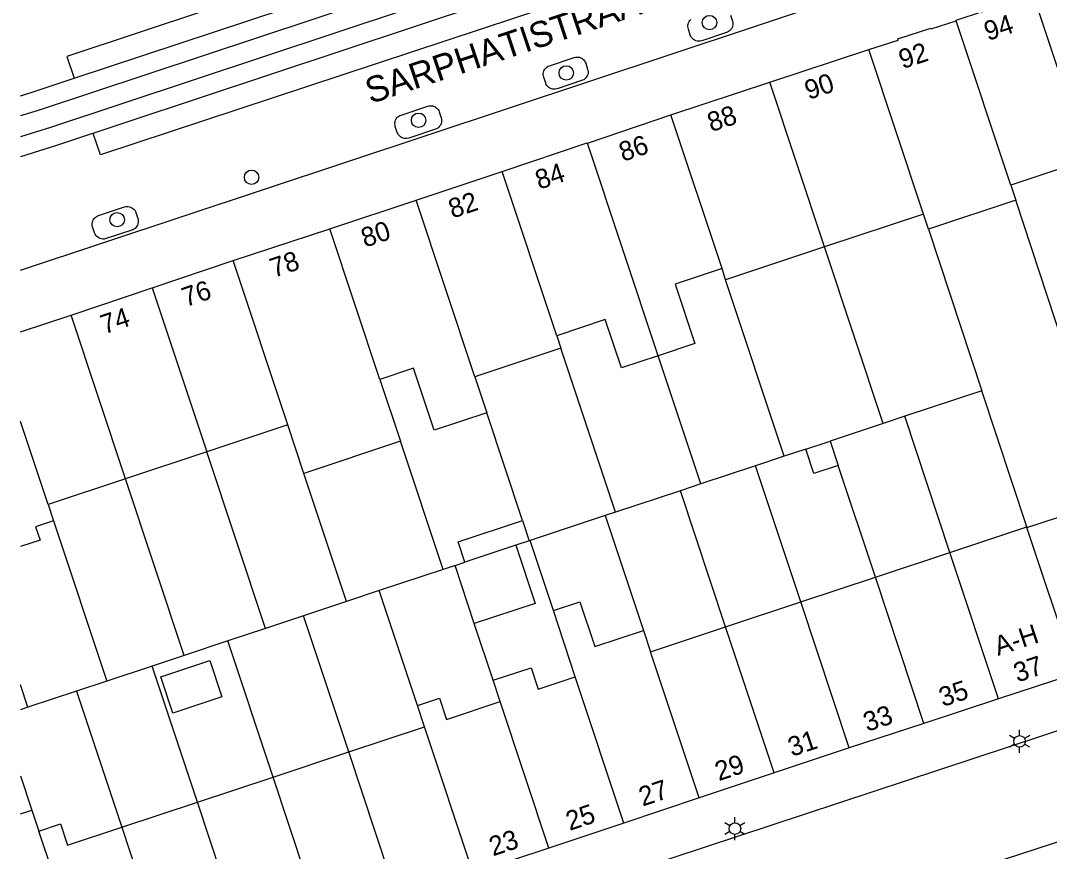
# Model space of a CAD drawing. Extents: x 122462 to 123306, y 485548 to 486417.
# Drawn here: x 122462 to 122541.9, y 486006.3 to 486070.8 of the extents above; entities that cross this region are included whole.
import ezdxf

# ---------------------------------------------------------------- set-up
doc = ezdxf.new("R2010")
doc.units = 0
for name, color, linetype in [('B-WE-IE-MEUBILAIR_WEGMEUBILAIR_VERKEERSBORD-S', 7, 'Continuous'), ('Level 1', 7, 'Continuous'), ('Level 17', 7, 'Continuous'), ('Level 19', 7, 'Continuous'), ('Level 2', 7, 'Continuous'), ('Level 37', 7, 'Continuous'), ('Level 4', 7, 'Continuous'), ('Level 50', 7, 'Continuous'), ('Level 53', 7, 'Continuous'), ('N-WE-GR-BOOM_DOORWORTELBARE RUIMTE-G', 7, 'Continuous')]:
    doc.layers.add(name, color=color, linetype=linetype)

msp = doc.modelspace()

# ---------------------------------------------------------------- linework, layer by layer
at = {"layer": 'Level 1'}
for p, q in [((122520.163, 486066.01), (122527.84, 486068.549)), ((122512.489, 486063.469), (122520.163, 486066.01)), ((122506.011, 486061.281), (122512.489, 486063.469)), ((122544.843, 486060.017), (122538.868, 486058.032)), ((122492.716, 486056.856), (122499.4, 486059.079)), ((122538.868, 486058.032), (122539.257, 486056.861)), ((122486.029, 486054.63), (122492.716, 486056.856)), ((122539.257, 486056.861), (122532.471, 486054.607)), ((122532.082, 486055.779), (122524.407, 486053.23)), ((122532.471, 486054.607), (122532.082, 486055.779)), ((122478.529, 486052.16), (122486.029, 486054.63)), ((122524.407, 486053.23), (122516.732, 486050.681)), ((122472.241, 486050.051), (122478.529, 486052.16)), ((122516.732, 486050.681), (122516.453, 486051.54)), ((122465.949, 486047.939), (122472.241, 486050.051)), ((122462.03, 486046.633), (122465.949, 486047.939)), ((122503.634, 486046.332), (122503.956, 486045.363)), ((122503.956, 486045.363), (122497.269, 486043.143)), ((122489.914, 486042.938), (122491.508, 486038.138)), ((122497.269, 486043.143), (122498.194, 486040.358)), ((122482.767, 486039.403), (122476.471, 486037.313)), ((122484.013, 486035.649), (122482.767, 486039.403)), ((122491.508, 486038.138), (122484.013, 486035.649)), ((122476.471, 486037.313), (122470.175, 486035.222)), ((122470.175, 486035.222), (122464.172, 486033.229)), ((122464.172, 486033.229), (122464.591, 486031.968)), ((122540.116, 486031.443), (122546.884, 486033.675)), ((122534.136, 486029.51), (122540.1, 486031.49)), ((122540.1, 486031.49), (122540.116, 486031.443)), ((122528.351, 486027.589), (122534.136, 486029.51)), ((122522.567, 486025.668), (122528.351, 486027.589)), ((122516.735, 486023.732), (122522.567, 486025.668)), ((122505.071, 486019.858), (122503.367, 486024.988)), ((122510.904, 486021.795), (122516.735, 486023.732)), ((122510.353, 486023.454), (122510.904, 486021.795)), ((122543.88, 486020.1), (122537.91, 486018.14)), ((122499.248, 486017.924), (122498.697, 486019.583)), ((122537.91, 486018.14), (122532.121, 486016.236)), ((122493.374, 486015.974), (122492.823, 486017.632)), ((122487.499, 486014.023), (122493.374, 486015.974)), ((122532.121, 486016.236), (122526.33, 486014.329)), ((122526.33, 486014.329), (122520.501, 486012.391)), ((122481.625, 486012.073), (122487.499, 486014.023)), ((122475.751, 486010.123), (122481.625, 486012.073)), ((122520.501, 486012.391), (122514.67, 486010.449)), ((122469.876, 486008.172), (122475.751, 486010.123)), ((122514.67, 486010.449), (122508.84, 486008.499)), ((122462.03, 486009.203), (122462.914, 486009.497)), ((122462.914, 486009.497), (122463.451, 486007.88)), ((122508.84, 486008.499), (122503.019, 486006.559)), ((122503.019, 486006.559), (122497.148, 486004.608))]:
    msp.add_line(p, q, dxfattribs=at)
for points in [[(122534.633, 486070.785), (122534.62, 486070.819), (122536.669, 486071.494), (122536.64, 486071.579), (122538.838, 486072.302), (122538.87, 486072.202), (122540.61, 486072.759)], [(122527.84, 486068.549), (122530.126, 486069.276), (122530.09, 486069.38), (122532.66, 486070.219), (122532.686, 486070.144), (122534.633, 486070.785)], [(122499.4, 486059.079), (122505.999, 486061.309), (122506.011, 486061.281)], [(122516.453, 486051.54), (122512.809, 486050.331), (122514.34, 486045.719), (122511.492, 486044.774)], [(122511.492, 486044.774), (122508.645, 486043.828), (122507.399, 486047.582), (122503.634, 486046.332)], [(122498.194, 486040.358), (122494.122, 486039.005), (122492.528, 486043.806), (122489.914, 486042.938)], [(122464.591, 486031.968), (122463.198, 486031.506), (122463.545, 486030.46), (122462.03, 486029.957)], [(122503.367, 486024.988), (122505.421, 486025.67), (122506.573, 486022.199), (122510.353, 486023.454)], [(122498.697, 486019.583), (122501.645, 486020.562), (122502.196, 486018.903), (122505.071, 486019.858)], [(122492.823, 486017.632), (122494.526, 486018.198), (122495.077, 486016.539), (122499.248, 486017.924)], [(122463.451, 486007.88), (122465.116, 486008.433), (122465.666, 486006.774), (122469.876, 486008.172)]]:
    msp.add_lwpolyline(points, dxfattribs=at)
at = {"layer": 'Level 17'}
for points in [[(122561.583, 486097.957), (122561.011, 486099.671), (122526.131, 486088.121), (122514.431, 486084.235), (122465.611, 486068.021), (122466.193, 486066.317)], [(122563.561, 486092.021), (122516.868, 486076.486), (122511.171, 486074.591), (122468.221, 486060.381), (122467.652, 486062.044)], [(122462.03, 486051.424), (122518.815, 486070.295), (122560.651, 486084.198)], [(122514.628, 486069.195), (122514.523, 486069.208), (122514.422, 486069.236), (122514.325, 486069.279), (122514.237, 486069.336), (122514.158, 486069.405), (122514.09, 486069.486), (122514.035, 486069.576), (122513.994, 486069.673), (122513.84, 486070.136), (122513.815, 486070.233), (122513.805, 486070.332), (122513.808, 486070.432), (122513.826, 486070.53), (122513.857, 486070.625), (122513.902, 486070.715), (122513.959, 486070.797), (122514.028, 486070.87)], [(122517.109, 486071.222), (122517.263, 486070.76), (122517.288, 486070.658), (122517.298, 486070.554), (122517.292, 486070.45), (122517.271, 486070.347), (122517.235, 486070.249), (122517.184, 486070.157), (122517.121, 486070.074), (122517.046, 486070.001), (122516.96, 486069.94), (122516.867, 486069.893), (122514.879, 486069.23), (122514.733, 486069.198), (122514.628, 486069.195)], [(122503.405, 486065.465), (122503.301, 486065.478), (122503.199, 486065.506), (122503.102, 486065.549), (122503.014, 486065.606), (122502.934, 486065.676), (122502.867, 486065.756), (122502.812, 486065.847), (122502.771, 486065.944), (122502.618, 486066.406), (122502.593, 486066.503), (122502.583, 486066.602), (122502.587, 486066.702), (122502.604, 486066.8), (122502.636, 486066.895), (122502.681, 486066.984), (122502.737, 486067.066), (122502.805, 486067.139), (122502.883, 486067.202), (122502.969, 486067.253), (122503.061, 486067.291), (122504.989, 486067.932), (122505.086, 486067.957), (122505.185, 486067.967), (122505.285, 486067.964), (122505.383, 486067.946), (122505.478, 486067.914), (122505.567, 486067.869), (122505.649, 486067.812), (122505.722, 486067.744), (122505.785, 486067.666), (122505.836, 486067.58), (122505.874, 486067.488), (122506.028, 486067.026), (122506.053, 486066.924), (122506.063, 486066.82), (122506.057, 486066.716), (122506.036, 486066.613), (122506, 486066.515), (122505.949, 486066.423), (122505.886, 486066.34), (122505.811, 486066.267), (122505.725, 486066.206), (122505.632, 486066.159), (122503.656, 486065.5), (122503.511, 486065.469), (122503.405, 486065.465)], [(122491.893, 486061.64), (122491.788, 486061.653), (122491.686, 486061.681), (122491.59, 486061.724), (122491.502, 486061.781), (122491.423, 486061.851), (122491.355, 486061.932), (122491.3, 486062.022), (122491.259, 486062.119), (122491.106, 486062.58), (122491.081, 486062.677), (122491.071, 486062.776), (122491.074, 486062.876), (122491.092, 486062.975), (122491.124, 486063.069), (122491.169, 486063.159), (122491.226, 486063.241), (122491.294, 486063.314), (122491.372, 486063.377), (122491.458, 486063.428), (122491.55, 486063.466), (122493.624, 486064.155), (122493.721, 486064.18), (122493.82, 486064.19), (122493.92, 486064.187), (122494.018, 486064.169), (122494.113, 486064.138), (122494.202, 486064.093), (122494.284, 486064.036), (122494.357, 486063.968), (122494.42, 486063.89), (122494.471, 486063.804), (122494.509, 486063.712), (122494.664, 486063.25), (122494.688, 486063.153), (122494.699, 486063.054), (122494.695, 486062.954), (122494.677, 486062.856), (122494.645, 486062.761), (122494.6, 486062.672), (122494.544, 486062.59), (122494.476, 486062.517), (122494.398, 486062.454), (122494.312, 486062.403), (122494.22, 486062.365), (122492.144, 486061.675), (122491.998, 486061.643), (122491.893, 486061.64)], [(122468.407, 486053.835), (122468.302, 486053.848), (122468.201, 486053.876), (122468.104, 486053.919), (122468.016, 486053.976), (122467.937, 486054.045), (122467.869, 486054.126), (122467.814, 486054.216), (122467.773, 486054.313), (122467.62, 486054.775), (122467.595, 486054.872), (122467.585, 486054.971), (122467.588, 486055.071), (122467.606, 486055.169), (122467.638, 486055.264), (122467.682, 486055.353), (122467.739, 486055.436), (122467.807, 486055.509), (122467.885, 486055.572), (122467.971, 486055.623), (122468.063, 486055.661), (122470.088, 486056.334), (122470.185, 486056.359), (122470.284, 486056.369), (122470.384, 486056.366), (122470.482, 486056.348), (122470.577, 486056.316), (122470.666, 486056.271), (122470.748, 486056.214), (122470.821, 486056.146), (122470.884, 486056.068), (122470.935, 486055.982), (122470.973, 486055.89), (122471.127, 486055.428), (122471.152, 486055.326), (122471.162, 486055.222), (122471.156, 486055.118), (122471.135, 486055.015), (122471.099, 486054.917), (122471.048, 486054.825), (122470.985, 486054.742), (122470.91, 486054.669), (122470.824, 486054.608), (122470.731, 486054.561), (122468.658, 486053.87), (122468.512, 486053.838), (122468.407, 486053.835)], [(122553.05, 486019.09), (122552.06, 486018.81), (122533.317, 486012.62), (122463.108, 485989.432), (122462.03, 485989.076)], [(122556.011, 486014.745), (122554.165, 486011.282), (122554.092, 486011.159), (122554.007, 486011.043), (122553.911, 486010.936), (122553.806, 486010.839), (122553.692, 486010.752), (122553.57, 486010.677), (122553.442, 486010.613), (122553.308, 486010.562), (122535.885, 486004.857), (122518.461, 485999.151), (122516.921, 486004.101), (122513.97, 486003.138)]]:
    msp.add_lwpolyline(points, dxfattribs=at)
at = {"layer": 'Level 19'}
for p, q in [((122542.907, 486045.762), (122539.257, 486056.861)), ((122532.471, 486054.607), (122536.61, 486042.064)), ((122528.958, 486039.523), (122524.407, 486053.23)), ((122521.283, 486036.975), (122516.732, 486050.681)), ((122508.185, 486032.625), (122503.956, 486045.363)), ((122514.797, 486034.821), (122511.492, 486044.774)), ((122536.61, 486042.064), (122530.627, 486040.077)), ((122540.1, 486031.49), (122536.61, 486042.064)), ((122500.97, 486031.996), (122498.194, 486040.358)), ((122530.627, 486040.077), (122528.958, 486039.523)), ((122534.136, 486029.51), (122530.627, 486040.077)), ((122528.958, 486039.523), (122524.842, 486038.156)), ((122494.813, 486028.185), (122491.508, 486038.138)), ((122481.022, 486023.606), (122476.471, 486037.313)), ((122522.944, 486037.526), (122521.283, 486036.975)), ((122521.283, 486036.975), (122519.058, 486036.236)), ((122487.318, 486025.696), (122484.013, 486035.649)), ((122519.058, 486036.236), (122514.797, 486034.821)), ((122522.567, 486025.668), (122519.058, 486036.236)), ((122528.351, 486027.589), (122525.472, 486036.258)), ((122474.726, 486021.515), (122470.175, 486035.222)), ((122514.797, 486034.821), (122513.226, 486034.299)), ((122513.226, 486034.299), (122508.185, 486032.625)), ((122516.735, 486023.732), (122513.226, 486034.299)), ((122508.185, 486032.625), (122507.395, 486032.363)), ((122464.591, 486031.968), (122468.723, 486019.522)), ((122507.395, 486032.363), (122501.561, 486030.426)), ((122507.395, 486032.363), (122510.353, 486023.454)), ((122501.561, 486030.426), (122501.499, 486030.405)), ((122503.367, 486024.988), (122501.561, 486030.426)), ((122495.738, 486028.492), (122494.813, 486028.185)), ((122494.813, 486028.185), (122489.864, 486026.542)), ((122489.864, 486026.542), (122487.318, 486025.696)), ((122492.823, 486017.632), (122489.864, 486026.542)), ((122487.318, 486025.696), (122483.99, 486024.591)), ((122483.99, 486024.591), (122481.022, 486023.606)), ((122487.499, 486014.023), (122483.99, 486024.591)), ((122498.697, 486019.583), (122497.235, 486023.986)), ((122481.022, 486023.606), (122478.116, 486022.641)), ((122478.116, 486022.641), (122474.726, 486021.515)), ((122481.625, 486012.073), (122478.116, 486022.641)), ((122474.726, 486021.515), (122472.242, 486020.69)), ((122472.242, 486020.69), (122468.723, 486019.522)), ((122475.751, 486010.123), (122472.242, 486020.69)), ((122462.604, 486017.49), (122462.03, 486019.22)), ((122468.723, 486019.522), (122466.367, 486018.74)), ((122466.367, 486018.74), (122462.604, 486017.49)), ((122466.367, 486018.74), (122469.876, 486008.172)), ((122462.604, 486017.49), (122462.03, 486017.299)), ((122462.03, 486012.16), (122462.914, 486009.497))]:
    msp.add_line(p, q, dxfattribs=at)
at = {"layer": 'Level 2'}
for p, q in [((122522.944, 486037.526), (122524.842, 486038.156)), ((122524.842, 486038.156), (122525.472, 486036.258)), ((122500.97, 486031.996), (122501.499, 486030.405)), ((122500.465, 486030.061), (122496.507, 486028.748)), ((122501.499, 486030.405), (122500.465, 486030.061)), ((122495.738, 486028.492), (122496.507, 486028.748)), ((122497.235, 486023.986), (122495.738, 486028.492))]:
    msp.add_line(p, q, dxfattribs=at)
for points in [[(122525.472, 486036.258), (122523.574, 486035.628), (122522.944, 486037.526)], [(122496.507, 486028.748), (122495.979, 486030.339), (122500.97, 486031.996)], [(122500.465, 486030.061), (122501.962, 486025.556), (122497.235, 486023.986)], [(122473.833, 486017.037), (122472.902, 486019.843), (122476.716, 486021.109), (122477.648, 486018.304), (122473.833, 486017.037)]]:
    msp.add_lwpolyline(points, dxfattribs=at)
at = {"layer": 'Level 37'}
msp.add_line((122466.193, 486066.317), (122560.959, 486097.737), dxfattribs=at)
for points in [[(122561.53, 486096.368), (122463.386, 486063.828), (122462.03, 486063.393)], [(122564.043, 486095.616), (122464.355, 486062.509), (122462.03, 486061.762)], [(122564.447, 486094.19), (122464.821, 486061.104), (122462.03, 486060.207)], [(122462.03, 486064.946), (122462.92, 486065.232), (122466.193, 486066.317)]]:
    msp.add_lwpolyline(points, dxfattribs=at)
at = {"layer": 'Level 4'}
for p, q in [((122544.843, 486060.017), (122540.61, 486072.759)), ((122538.868, 486058.032), (122534.633, 486070.785)), ((122532.082, 486055.779), (122527.84, 486068.549)), ((122524.407, 486053.23), (122520.163, 486066.01)), ((122516.453, 486051.54), (122512.489, 486063.469)), ((122511.492, 486044.774), (122506.011, 486061.281)), ((122503.634, 486046.332), (122499.4, 486059.079)), ((122497.269, 486043.143), (122492.716, 486056.856)), ((122489.914, 486042.938), (122486.029, 486054.63)), ((122482.767, 486039.403), (122478.529, 486052.16)), ((122472.241, 486050.051), (122476.471, 486037.313)), ((122470.175, 486035.222), (122465.949, 486047.939)), ((122464.172, 486033.229), (122462.03, 486039.677)), ((122543.88, 486020.1), (122540.116, 486031.443)), ((122537.91, 486018.14), (122534.136, 486029.51)), ((122532.121, 486016.236), (122528.351, 486027.589)), ((122526.33, 486014.329), (122522.567, 486025.668)), ((122520.501, 486012.391), (122516.735, 486023.732)), ((122514.67, 486010.449), (122510.904, 486021.795)), ((122508.84, 486008.499), (122505.071, 486019.858)), ((122503.019, 486006.559), (122499.248, 486017.924)), ((122497.148, 486004.608), (122493.374, 486015.974)), ((122491.274, 486002.654), (122487.499, 486014.023)), ((122485.401, 486000.701), (122481.625, 486012.073)), ((122479.528, 485998.748), (122475.751, 486010.123)), ((122467.781, 485994.841), (122463.451, 486007.88)), ((122469.876, 486008.172), (122473.654, 485996.794))]:
    msp.add_line(p, q, dxfattribs=at)
at = {"layer": 'Level 50'}
for p, q in [((122539.545, 486015.289), (122539.545, 486015.739)), ((122539.155, 486015.064), (122538.765, 486015.289)), ((122540.324, 486015.289), (122539.934, 486015.064)), ((122539.155, 486014.614), (122538.765, 486014.389)), ((122539.545, 486013.939), (122539.545, 486014.389)), ((122540.324, 486014.389), (122539.934, 486014.614)), ((122517.065, 486008.29), (122516.675, 486008.515)), ((122517.455, 486008.515), (122517.455, 486008.965)), ((122518.234, 486008.515), (122517.844, 486008.29)), ((122517.065, 486007.84), (122516.675, 486007.615)), ((122518.234, 486007.615), (122517.844, 486007.84)), ((122517.455, 486007.165), (122517.455, 486007.615))]:
    msp.add_line(p, q, dxfattribs=at)
for centre in [(122539.545, 486014.839), (122517.455, 486008.065)]:
    msp.add_circle(centre, 0.45, dxfattribs=at)
at = {"layer": 'Level 53'}
for centre in [(122515.482, 486070.641), (122504.371, 486066.731), (122492.911, 486063.061), (122479.951, 486058.631), (122469.521, 486055.341)]:
    msp.add_circle(centre, 0.56, dxfattribs=at)

# ---------------------------------------------------------------- texts
at = {"layer": 'B-WE-IE-MEUBILAIR_WEGMEUBILAIR_VERKEERSBORD-S'}
for s, rotation, p in [('94', 18.08862, (122537.079, 486069.208)), ('92', 18.08862, (122530.46, 486067.025)), ('90', 18.54852, (122523.171, 486064.63)), ('88', 18.54852, (122515.622, 486062.132)), ('86', 18.54852, (122508.765, 486059.83)), ('84', 18.54852, (122502.27, 486057.662)), ('82', 18.54852, (122495.538, 486055.423)), ('80', 18.54852, (122488.753, 486053.164)), ('78', 18.54852, (122481.678, 486050.823)), ('76', 18.54852, (122474.845, 486048.552)), ('74', 18.54852, (122468.529, 486046.434)), ('A-H', 18.17543, (122537.864, 486021.473)), ('37', 18.4889, (122539.374, 486019.402)), ('35', 18.4889, (122533.585, 486017.5)), ('33', 18.4889, (122527.715, 486015.569)), ('31', 18.4889, (122521.871, 486013.635)), ('29', 18.4889, (122516.204, 486011.749)), ('27', 18.4889, (122510.298, 486009.779)), ('25', 18.46195, (122504.63, 486007.887)), ('23', 18.39592, (122498.679, 486005.911))]:
    msp.add_text(s, height=1.5, rotation=rotation, dxfattribs=at).set_placement(p)
at = {"layer": 'N-WE-GR-BOOM_DOORWORTELBARE RUIMTE-G'}
msp.add_text('SARPHATISTRAAT', height=2, rotation=18.35522, dxfattribs=at).set_placement((122489.181, 486064.318))

doc.saveas('drawing.dxf')
